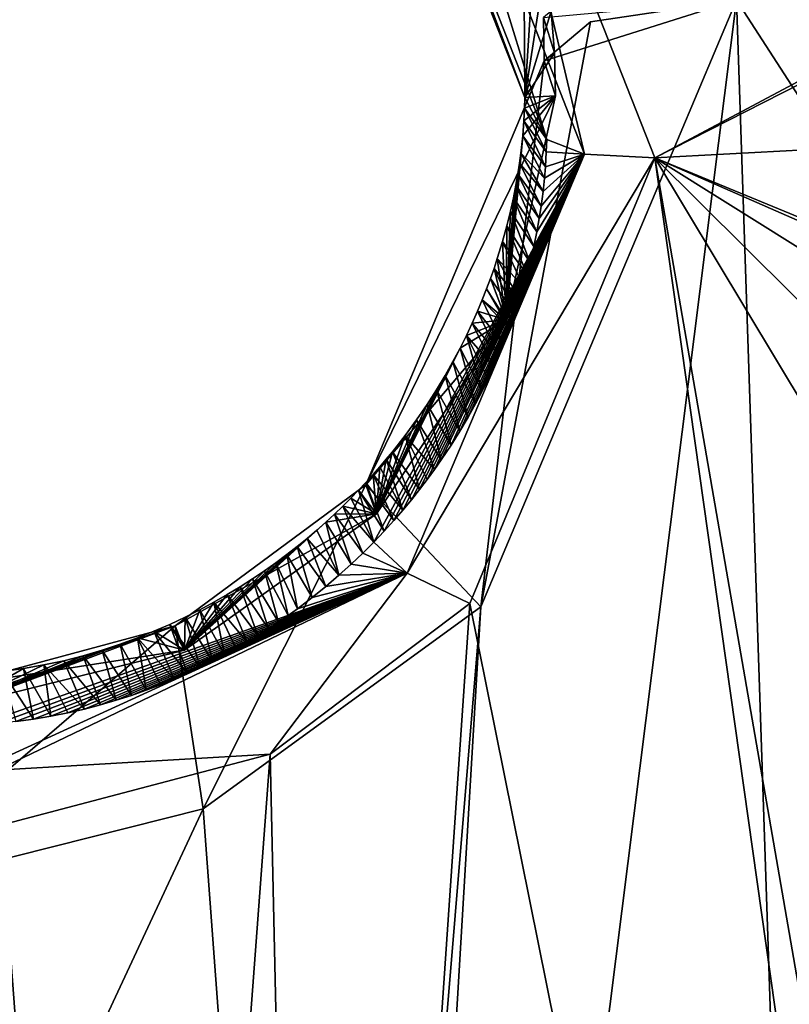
# Model space of a CAD drawing. Header units: millimetres. Extents: x -147 to 294, y -82 to 275.
# Tile 403 of 609: x 275.03 to 277.8, y 208.55 to 212.09. Entities that reach past the tile are written whole.
import ezdxf

# ---------------------------------------------------------------- set-up
doc = ezdxf.new("R2010")
doc.units = ezdxf.units.MM
doc.header["$LTSCALE"] = 67.506716
for name, color, linetype in [('1995', 7, 'CONTINUOUS'), ('2014', 7, 'CONTINUOUS'), ('2172', 7, 'CONTINUOUS'), ('2175', 7, 'CONTINUOUS'), ('2176', 7, 'CONTINUOUS'), ('2180', 7, 'CONTINUOUS'), ('2181', 7, 'CONTINUOUS'), ('2183', 7, 'CONTINUOUS'), ('2184', 7, 'CONTINUOUS'), ('2185', 7, 'CONTINUOUS'), ('2186', 7, 'CONTINUOUS'), ('2191', 7, 'CONTINUOUS'), ('2192', 7, 'CONTINUOUS'), ('755', 7, 'CONTINUOUS'), ('871', 7, 'CONTINUOUS')]:
    doc.layers.add(name, color=color, linetype=linetype)

msp = doc.modelspace()

# ---------------------------------------------------------------- linework, layer by layer
at = {"layer": '1995', "linetype": 'CONTINUOUS'}
for points in [[(284.4106, 211.971, -21.179), (277.3143, 211.5931, -18.8244), (284.3151, 208.7077, -21.9482), (284.4106, 211.971, -21.179)], [(276.6501, 209.9932, -19.0014), (279.6313, 195.2094, -23.9621), (277.3143, 211.5931, -18.8244), (276.6501, 209.9932, -19.0014)], [(279.6313, 195.2094, -23.9621), (279.7405, 197.6106, -23.3075), (277.3143, 211.5931, -18.8244), (279.6313, 195.2094, -23.9621)], [(277.3143, 211.5931, -18.8244), (279.7405, 197.6106, -23.3075), (280.9186, 205.605, -21.5357), (277.3143, 211.5931, -18.8244)], [(284.3151, 208.7077, -21.9482), (277.3143, 211.5931, -18.8244), (283.1639, 209.0329, -21.4513), (284.3151, 208.7077, -21.9482)], [(283.1639, 209.0329, -21.4513), (277.3143, 211.5931, -18.8244), (281.9518, 208.6947, -21.1065), (283.1639, 209.0329, -21.4513)], [(281.9518, 208.6947, -21.1065), (277.3143, 211.5931, -18.8244), (281.0826, 207.8558, -21.0151), (281.9518, 208.6947, -21.1065)], [(281.0826, 207.8558, -21.0151), (277.3143, 211.5931, -18.8244), (280.9186, 205.605, -21.5357), (281.0826, 207.8558, -21.0151)], [(276.6501, 209.9932, -19.0014), (275.9325, 209.4525, -18.9061), (276.0986, 201.9569, -20.9029), (276.6501, 209.9932, -19.0014)], [(279.6313, 195.2094, -23.9621), (276.6501, 209.9932, -19.0014), (276.0986, 201.9569, -20.9029), (279.6313, 195.2094, -23.9621)], [(275.9325, 209.4525, -18.9061), (274.9649, 209.1975, -18.665), (275.4402, 202.8718, -20.4479), (275.9325, 209.4525, -18.9061)], [(276.0986, 201.9569, -20.9029), (275.9325, 209.4525, -18.9061), (275.4402, 202.8718, -20.4479), (276.0986, 201.9569, -20.9029)], [(274.9649, 209.1975, -18.665), (274.3503, 203.3148, -19.9895), (275.4402, 202.8718, -20.4479), (274.9649, 209.1975, -18.665)]]:
    msp.add_3dface(points, dxfattribs=at)
at = {"layer": '2014', "linetype": 'CONTINUOUS'}
for points in [[(277.6074, 212.1589, -21.2669), (282.6257, 212.4236, -22.9322), (279.8609, 208.6799, -22.8868), (277.6074, 212.1589, -21.2669)], [(277.6074, 212.1589, -21.2669), (278.102, 197.3899, -25.3327), (276.1103, 200.2748, -23.8642), (277.6074, 212.1589, -21.2669)], [(276.6895, 209.9816, -21.5003), (277.6074, 212.1589, -21.2669), (276.1103, 200.2748, -23.8642), (276.6895, 209.9816, -21.5003)], [(278.102, 197.3899, -25.3327), (277.6074, 212.1589, -21.2669), (279.8609, 208.6799, -22.8868), (278.102, 197.3899, -25.3327)], [(275.692, 209.256, -21.3595), (276.6895, 209.9816, -21.5003), (276.134, 203.3033, -23.0449), (275.692, 209.256, -21.3595)], [(276.134, 203.3033, -23.0449), (276.6895, 209.9816, -21.5003), (276.1103, 200.2748, -23.8642), (276.134, 203.3033, -23.0449)], [(274.4696, 208.9488, -21.0497), (275.692, 209.256, -21.3595), (273.5472, 204.6619, -21.8673), (274.4696, 208.9488, -21.0497)], [(273.5472, 204.6619, -21.8673), (275.692, 209.256, -21.3595), (276.134, 203.3033, -23.0449), (273.5472, 204.6619, -21.8673)]]:
    msp.add_3dface(points, dxfattribs=at)
at = {"layer": '2172', "linetype": 'CONTINUOUS'}
for points in [[(277.3143, 211.5931, -18.8244), (284.4106, 211.971, -21.179), (284.4467, 215.2226, -20.4241), (277.3143, 211.5931, -18.8244)], [(283.305, 214.7823, -20.1138), (277.3143, 211.5931, -18.8244), (284.4467, 215.2226, -20.4241), (283.305, 214.7823, -20.1138)], [(276.6934, 213.1692, -18.2465), (277.3143, 211.5931, -18.8244), (283.305, 214.7823, -20.1138), (276.6934, 213.1692, -18.2465)]]:
    msp.add_3dface(points, dxfattribs=at)
at = {"layer": '2175', "linetype": 'CONTINUOUS'}
for points in [[(277.0616, 211.6068, -18.8559), (276.6934, 213.1692, -18.2465), (276.4975, 213.0485, -18.3146), (277.0616, 211.6068, -18.8559)], [(277.3143, 211.5931, -18.8244), (276.6934, 213.1692, -18.2465), (277.0616, 211.6068, -18.8559), (277.3143, 211.5931, -18.8244)], [(276.9262, 211.6594, -19.0659), (276.4975, 213.0485, -18.3146), (276.3898, 213.0269, -18.5473), (276.9262, 211.6594, -19.0659)], [(277.0616, 211.6068, -18.8559), (276.4975, 213.0485, -18.3146), (276.9262, 211.6594, -19.0659), (277.0616, 211.6068, -18.8559)]]:
    msp.add_3dface(points, dxfattribs=at)
at = {"layer": '2176', "linetype": 'CONTINUOUS'}
for points in [[(277.0616, 211.6068, -18.8559), (276.9262, 211.6594, -19.0659), (276.9246, 211.6149, -19.0762), (277.0616, 211.6068, -18.8559)], [(276.9213, 211.5613, -19.0881), (277.0616, 211.6068, -18.8559), (276.9246, 211.6149, -19.0762), (276.9213, 211.5613, -19.0881)], [(276.4243, 210.1015, -19.0042), (277.0616, 211.6068, -18.8559), (276.3045, 210.2134, -19.2003), (276.4243, 210.1015, -19.0042)], [(276.3045, 210.2134, -19.2003), (277.0616, 211.6068, -18.8559), (276.3415, 210.2523, -19.2037), (276.3045, 210.2134, -19.2003)], [(276.3415, 210.2523, -19.2037), (277.0616, 211.6068, -18.8559), (276.3764, 210.2907, -19.2065), (276.3415, 210.2523, -19.2037)], [(276.3764, 210.2907, -19.2065), (277.0616, 211.6068, -18.8559), (276.4092, 210.3285, -19.2087), (276.3764, 210.2907, -19.2065)], [(276.4092, 210.3285, -19.2087), (277.0616, 211.6068, -18.8559), (276.4401, 210.3657, -19.2105), (276.4092, 210.3285, -19.2087)], [(277.3143, 211.5931, -18.8244), (277.0616, 211.6068, -18.8559), (276.4243, 210.1015, -19.0042), (277.3143, 211.5931, -18.8244)], [(276.6501, 209.9932, -19.0014), (277.3143, 211.5931, -18.8244), (276.4243, 210.1015, -19.0042), (276.6501, 209.9932, -19.0014)], [(276.4401, 210.3657, -19.2105), (277.0616, 211.6068, -18.8559), (276.4694, 210.4024, -19.2117), (276.4401, 210.3657, -19.2105)], [(276.4694, 210.4024, -19.2117), (277.0616, 211.6068, -18.8559), (276.4968, 210.4385, -19.2125), (276.4694, 210.4024, -19.2117)], [(276.4968, 210.4385, -19.2125), (277.0616, 211.6068, -18.8559), (276.5227, 210.4739, -19.2129), (276.4968, 210.4385, -19.2125)], [(276.5227, 210.4739, -19.2129), (277.0616, 211.6068, -18.8559), (276.5471, 210.5087, -19.213), (276.5227, 210.4739, -19.2129)], [(276.5471, 210.5087, -19.213), (277.0616, 211.6068, -18.8559), (276.5822, 210.5613, -19.2125), (276.5471, 210.5087, -19.213)], [(276.5822, 210.5613, -19.2125), (277.0616, 211.6068, -18.8559), (276.6142, 210.6124, -19.2112), (276.5822, 210.5613, -19.2125)], [(276.6142, 210.6124, -19.2112), (277.0616, 211.6068, -18.8559), (276.6433, 210.6618, -19.2094), (276.6142, 210.6124, -19.2112)], [(276.6433, 210.6618, -19.2094), (277.0616, 211.6068, -18.8559), (276.6699, 210.7095, -19.2071), (276.6433, 210.6618, -19.2094)], [(276.6699, 210.7095, -19.2071), (277.0616, 211.6068, -18.8559), (276.694, 210.7555, -19.2044), (276.6699, 210.7095, -19.2071)], [(276.694, 210.7555, -19.2044), (277.0616, 211.6068, -18.8559), (276.716, 210.7999, -19.2013), (276.694, 210.7555, -19.2044)], [(276.716, 210.7999, -19.2013), (277.0616, 211.6068, -18.8559), (276.736, 210.8425, -19.1979), (276.716, 210.7999, -19.2013)], [(276.736, 210.8425, -19.1979), (277.0616, 211.6068, -18.8559), (276.7542, 210.8837, -19.1943), (276.736, 210.8425, -19.1979)], [(276.7542, 210.8837, -19.1943), (277.0616, 211.6068, -18.8559), (276.7707, 210.9232, -19.1905), (276.7542, 210.8837, -19.1943)], [(276.7707, 210.9232, -19.1905), (277.0616, 211.6068, -18.8559), (276.7928, 210.9797, -19.1845), (276.7707, 210.9232, -19.1905)], [(276.7928, 210.9797, -19.1845), (277.0616, 211.6068, -18.8559), (276.8119, 211.0329, -19.1782), (276.7928, 210.9797, -19.1845)], [(276.8119, 211.0329, -19.1782), (277.0616, 211.6068, -18.8559), (276.8285, 211.0831, -19.1718), (276.8119, 211.0329, -19.1782)], [(276.8285, 211.0831, -19.1718), (277.0616, 211.6068, -18.8559), (276.8429, 211.1303, -19.1654), (276.8285, 211.0831, -19.1718)], [(276.8429, 211.1303, -19.1654), (277.0616, 211.6068, -18.8559), (276.8553, 211.1747, -19.159), (276.8429, 211.1303, -19.1654)], [(276.8553, 211.1747, -19.159), (277.0616, 211.6068, -18.8559), (276.8661, 211.2165, -19.1526), (276.8553, 211.1747, -19.159)], [(276.8661, 211.2165, -19.1526), (277.0616, 211.6068, -18.8559), (276.8796, 211.2746, -19.1432), (276.8661, 211.2165, -19.1526)], [(276.8796, 211.2746, -19.1432), (277.0616, 211.6068, -18.8559), (276.8904, 211.3276, -19.1341), (276.8796, 211.2746, -19.1432)], [(276.8904, 211.3276, -19.1341), (277.0616, 211.6068, -18.8559), (276.899, 211.3759, -19.1254), (276.8904, 211.3276, -19.1341)], [(276.899, 211.3759, -19.1254), (277.0616, 211.6068, -18.8559), (276.9059, 211.42, -19.117), (276.899, 211.3759, -19.1254)], [(276.9059, 211.42, -19.117), (277.0616, 211.6068, -18.8559), (276.9128, 211.4729, -19.1066), (276.9059, 211.42, -19.117)], [(276.9128, 211.4729, -19.1066), (277.0616, 211.6068, -18.8559), (276.9178, 211.5198, -19.097), (276.9128, 211.4729, -19.1066)], [(276.9178, 211.5198, -19.097), (277.0616, 211.6068, -18.8559), (276.9213, 211.5613, -19.0881), (276.9178, 211.5198, -19.097)], [(276.2653, 210.1742, -19.1962), (276.4243, 210.1015, -19.0042), (276.3045, 210.2134, -19.2003), (276.2653, 210.1742, -19.1962)], [(276.2237, 210.1345, -19.1913), (276.4243, 210.1015, -19.0042), (276.2653, 210.1742, -19.1962), (276.2237, 210.1345, -19.1913)], [(276.1796, 210.0947, -19.1857), (276.4243, 210.1015, -19.0042), (276.2237, 210.1345, -19.1913), (276.1796, 210.0947, -19.1857)], [(274.9448, 209.4243, -18.6972), (276.4243, 210.1015, -19.0042), (274.8868, 209.5576, -18.8701), (274.9448, 209.4243, -18.6972)], [(274.8868, 209.5576, -18.8701), (276.4243, 210.1015, -19.0042), (274.9533, 209.5622, -18.8917), (274.8868, 209.5576, -18.8701)], [(274.9507, 209.395, -18.6823), (276.4243, 210.1015, -19.0042), (274.9448, 209.4243, -18.6972), (274.9507, 209.395, -18.6823)], [(274.9507, 209.395, -18.6823), (275.9325, 209.4525, -18.9061), (276.4243, 210.1015, -19.0042), (274.9507, 209.395, -18.6823)], [(274.9533, 209.5622, -18.8917), (276.4243, 210.1015, -19.0042), (275.0185, 209.569, -18.9125), (274.9533, 209.5622, -18.8917)], [(275.0185, 209.569, -18.9125), (276.4243, 210.1015, -19.0042), (275.0823, 209.5777, -18.9323), (275.0185, 209.569, -18.9125)], [(275.0823, 209.5777, -18.9323), (276.4243, 210.1015, -19.0042), (275.1447, 209.5881, -18.9512), (275.0823, 209.5777, -18.9323)], [(275.1447, 209.5881, -18.9512), (276.4243, 210.1015, -19.0042), (275.2057, 209.6003, -18.9692), (275.1447, 209.5881, -18.9512)], [(275.2057, 209.6003, -18.9692), (276.4243, 210.1015, -19.0042), (275.2652, 209.614, -18.9863), (275.2057, 209.6003, -18.9692)], [(275.2652, 209.614, -18.9863), (276.4243, 210.1015, -19.0042), (275.3232, 209.6291, -19.0026), (275.2652, 209.614, -18.9863)], [(275.3232, 209.6291, -19.0026), (276.4243, 210.1015, -19.0042), (275.3797, 209.6456, -19.018), (275.3232, 209.6291, -19.0026)], [(275.3797, 209.6456, -19.018), (276.4243, 210.1015, -19.0042), (275.4344, 209.6632, -19.0326), (275.3797, 209.6456, -19.018)], [(275.4344, 209.6632, -19.0326), (276.4243, 210.1015, -19.0042), (275.4873, 209.6818, -19.0463), (275.4344, 209.6632, -19.0326)], [(275.4873, 209.6818, -19.0463), (276.4243, 210.1015, -19.0042), (275.5384, 209.7012, -19.0592), (275.4873, 209.6818, -19.0463)], [(275.5384, 209.7012, -19.0592), (276.4243, 210.1015, -19.0042), (275.5876, 209.7214, -19.0713), (275.5384, 209.7012, -19.0592)], [(275.5876, 209.7214, -19.0713), (276.4243, 210.1015, -19.0042), (275.6351, 209.7422, -19.0826), (275.5876, 209.7214, -19.0713)], [(275.6351, 209.7422, -19.0826), (276.4243, 210.1015, -19.0042), (275.681, 209.7637, -19.0933), (275.6351, 209.7422, -19.0826)], [(275.681, 209.7637, -19.0933), (276.4243, 210.1015, -19.0042), (275.7255, 209.7857, -19.1033), (275.681, 209.7637, -19.0933)], [(275.7255, 209.7857, -19.1033), (276.4243, 210.1015, -19.0042), (275.7685, 209.8083, -19.1127), (275.7255, 209.7857, -19.1033)], [(275.7685, 209.8083, -19.1127), (276.4243, 210.1015, -19.0042), (275.8099, 209.8312, -19.1215), (275.7685, 209.8083, -19.1127)], [(275.8099, 209.8312, -19.1215), (276.4243, 210.1015, -19.0042), (275.85, 209.8545, -19.1297), (275.8099, 209.8312, -19.1215)], [(275.85, 209.8545, -19.1297), (276.4243, 210.1015, -19.0042), (275.8886, 209.878, -19.1374), (275.85, 209.8545, -19.1297)], [(275.8886, 209.878, -19.1374), (276.4243, 210.1015, -19.0042), (275.926, 209.9019, -19.1445), (275.8886, 209.878, -19.1374)], [(275.926, 209.9019, -19.1445), (276.4243, 210.1015, -19.0042), (275.9621, 209.9259, -19.1512), (275.926, 209.9019, -19.1445)], [(275.9325, 209.4525, -18.9061), (276.6501, 209.9932, -19.0014), (276.4243, 210.1015, -19.0042), (275.9325, 209.4525, -18.9061)], [(275.9621, 209.9259, -19.1512), (276.4243, 210.1015, -19.0042), (275.9969, 209.9501, -19.1574), (275.9621, 209.9259, -19.1512)], [(275.9969, 209.9501, -19.1574), (276.4243, 210.1015, -19.0042), (276.0305, 209.9744, -19.1632), (275.9969, 209.9501, -19.1574)], [(276.0305, 209.9744, -19.1632), (276.4243, 210.1015, -19.0042), (276.0831, 210.0144, -19.1717), (276.0305, 209.9744, -19.1632)], [(276.0831, 210.0144, -19.1717), (276.4243, 210.1015, -19.0042), (276.1328, 210.0546, -19.1792), (276.0831, 210.0144, -19.1717)], [(276.1328, 210.0546, -19.1792), (276.4243, 210.1015, -19.0042), (276.1796, 210.0947, -19.1857), (276.1328, 210.0546, -19.1792)], [(274.9649, 209.1975, -18.665), (275.9325, 209.4525, -18.9061), (274.9507, 209.395, -18.6823), (274.9649, 209.1975, -18.665)]]:
    msp.add_3dface(points, dxfattribs=at)
at = {"layer": '2180', "linetype": 'CONTINUOUS'}
for points in [[(276.8479, 211.8102, -19.6994), (276.3898, 213.0269, -18.5473), (276.3086, 213.1778, -19.1976), (276.8479, 211.8102, -19.6994)], [(276.9262, 211.6594, -19.0659), (276.3898, 213.0269, -18.5473), (276.8479, 211.8102, -19.6994), (276.9262, 211.6594, -19.0659)]]:
    msp.add_3dface(points, dxfattribs=at)
at = {"layer": '2181', "linetype": 'CONTINUOUS'}
for points in [[(276.9262, 211.6594, -19.0659), (276.8479, 211.8102, -19.6994), (276.8466, 211.7721, -19.7081), (276.9262, 211.6594, -19.0659)], [(276.8441, 211.7262, -19.7184), (276.9246, 211.6149, -19.0762), (276.8466, 211.7721, -19.7081), (276.8441, 211.7262, -19.7184)], [(276.9246, 211.6149, -19.0762), (276.9262, 211.6594, -19.0659), (276.8466, 211.7721, -19.7081), (276.9246, 211.6149, -19.0762)], [(276.8397, 211.6726, -19.7301), (276.9213, 211.5613, -19.0881), (276.8441, 211.7262, -19.7184), (276.8397, 211.6726, -19.7301)], [(276.9213, 211.5613, -19.0881), (276.9246, 211.6149, -19.0762), (276.8441, 211.7262, -19.7184), (276.9213, 211.5613, -19.0881)], [(276.8328, 211.6098, -19.7431), (276.9178, 211.5198, -19.097), (276.8397, 211.6726, -19.7301), (276.8328, 211.6098, -19.7431)], [(276.9178, 211.5198, -19.097), (276.9213, 211.5613, -19.0881), (276.8397, 211.6726, -19.7301), (276.9178, 211.5198, -19.097)], [(276.8281, 211.5745, -19.7501), (276.9128, 211.4729, -19.1066), (276.8328, 211.6098, -19.7431), (276.8281, 211.5745, -19.7501)], [(276.9128, 211.4729, -19.1066), (276.9178, 211.5198, -19.097), (276.8328, 211.6098, -19.7431), (276.9128, 211.4729, -19.1066)], [(276.8222, 211.5363, -19.7575), (276.9059, 211.42, -19.117), (276.8281, 211.5745, -19.7501), (276.8222, 211.5363, -19.7575)], [(276.9059, 211.42, -19.117), (276.9128, 211.4729, -19.1066), (276.8281, 211.5745, -19.7501), (276.9059, 211.42, -19.117)], [(276.815, 211.495, -19.7653), (276.899, 211.3759, -19.1254), (276.8222, 211.5363, -19.7575), (276.815, 211.495, -19.7653)], [(276.899, 211.3759, -19.1254), (276.9059, 211.42, -19.117), (276.8222, 211.5363, -19.7575), (276.899, 211.3759, -19.1254)], [(276.8063, 211.4502, -19.7733), (276.8904, 211.3276, -19.1341), (276.815, 211.495, -19.7653), (276.8063, 211.4502, -19.7733)], [(276.8904, 211.3276, -19.1341), (276.899, 211.3759, -19.1254), (276.815, 211.495, -19.7653), (276.8904, 211.3276, -19.1341)], [(276.7957, 211.4018, -19.7817), (276.8796, 211.2746, -19.1432), (276.8063, 211.4502, -19.7733), (276.7957, 211.4018, -19.7817)], [(276.8796, 211.2746, -19.1432), (276.8904, 211.3276, -19.1341), (276.8063, 211.4502, -19.7733), (276.8796, 211.2746, -19.1432)], [(276.7828, 211.3494, -19.7903), (276.8661, 211.2165, -19.1526), (276.7957, 211.4018, -19.7817), (276.7828, 211.3494, -19.7903)], [(276.8661, 211.2165, -19.1526), (276.8796, 211.2746, -19.1432), (276.7957, 211.4018, -19.7817), (276.8661, 211.2165, -19.1526)], [(276.7672, 211.2926, -19.7991), (276.8553, 211.1747, -19.159), (276.7828, 211.3494, -19.7903), (276.7672, 211.2926, -19.7991)], [(276.8553, 211.1747, -19.159), (276.8661, 211.2165, -19.1526), (276.7828, 211.3494, -19.7903), (276.8553, 211.1747, -19.159)], [(276.7485, 211.2313, -19.808), (276.8429, 211.1303, -19.1654), (276.7672, 211.2926, -19.7991), (276.7485, 211.2313, -19.808)], [(276.8429, 211.1303, -19.1654), (276.8553, 211.1747, -19.159), (276.7672, 211.2926, -19.7991), (276.8429, 211.1303, -19.1654)], [(276.7369, 211.1965, -19.8128), (276.8285, 211.0831, -19.1718), (276.7485, 211.2313, -19.808), (276.7369, 211.1965, -19.8128)], [(276.8285, 211.0831, -19.1718), (276.8429, 211.1303, -19.1654), (276.7485, 211.2313, -19.808), (276.8285, 211.0831, -19.1718)], [(276.7242, 211.1603, -19.8175), (276.8119, 211.0329, -19.1782), (276.7369, 211.1965, -19.8128), (276.7242, 211.1603, -19.8175)], [(276.8119, 211.0329, -19.1782), (276.8285, 211.0831, -19.1718), (276.7369, 211.1965, -19.8128), (276.8119, 211.0329, -19.1782)], [(276.7101, 211.1226, -19.8222), (276.7928, 210.9797, -19.1845), (276.7242, 211.1603, -19.8175), (276.7101, 211.1226, -19.8222)], [(276.7928, 210.9797, -19.1845), (276.8119, 211.0329, -19.1782), (276.7242, 211.1603, -19.8175), (276.7928, 210.9797, -19.1845)], [(276.6946, 211.0833, -19.8267), (276.7928, 210.9797, -19.1845), (276.7101, 211.1226, -19.8222), (276.6946, 211.0833, -19.8267)], [(276.6774, 211.0424, -19.8312), (276.7707, 210.9232, -19.1905), (276.6946, 211.0833, -19.8267), (276.6774, 211.0424, -19.8312)], [(276.7707, 210.9232, -19.1905), (276.7928, 210.9797, -19.1845), (276.6946, 211.0833, -19.8267), (276.7707, 210.9232, -19.1905)], [(276.6585, 210.9998, -19.8355), (276.7542, 210.8837, -19.1943), (276.6774, 211.0424, -19.8312), (276.6585, 210.9998, -19.8355)], [(276.7542, 210.8837, -19.1943), (276.7707, 210.9232, -19.1905), (276.6774, 211.0424, -19.8312), (276.7542, 210.8837, -19.1943)], [(276.6376, 210.9555, -19.8396), (276.736, 210.8425, -19.1979), (276.6585, 210.9998, -19.8355), (276.6376, 210.9555, -19.8396)], [(276.736, 210.8425, -19.1979), (276.7542, 210.8837, -19.1943), (276.6585, 210.9998, -19.8355), (276.736, 210.8425, -19.1979)], [(276.6146, 210.9095, -19.8435), (276.694, 210.7555, -19.2044), (276.6376, 210.9555, -19.8396), (276.6146, 210.9095, -19.8435)], [(276.694, 210.7555, -19.2044), (276.716, 210.7999, -19.2013), (276.6376, 210.9555, -19.8396), (276.694, 210.7555, -19.2044)], [(276.716, 210.7999, -19.2013), (276.736, 210.8425, -19.1979), (276.6376, 210.9555, -19.8396), (276.716, 210.7999, -19.2013)], [(276.5892, 210.8617, -19.847), (276.6699, 210.7095, -19.2071), (276.6146, 210.9095, -19.8435), (276.5892, 210.8617, -19.847)], [(276.6699, 210.7095, -19.2071), (276.694, 210.7555, -19.2044), (276.6146, 210.9095, -19.8435), (276.6699, 210.7095, -19.2071)], [(276.5612, 210.8122, -19.8501), (276.6433, 210.6618, -19.2094), (276.5892, 210.8617, -19.847), (276.5612, 210.8122, -19.8501)], [(276.6433, 210.6618, -19.2094), (276.6699, 210.7095, -19.2071), (276.5892, 210.8617, -19.847), (276.6433, 210.6618, -19.2094)], [(276.5303, 210.7608, -19.8527), (276.6142, 210.6124, -19.2112), (276.5612, 210.8122, -19.8501), (276.5303, 210.7608, -19.8527)], [(276.6142, 210.6124, -19.2112), (276.6433, 210.6618, -19.2094), (276.5612, 210.8122, -19.8501), (276.6142, 210.6124, -19.2112)], [(276.4963, 210.7076, -19.8548), (276.5822, 210.5613, -19.2125), (276.5303, 210.7608, -19.8527), (276.4963, 210.7076, -19.8548)], [(276.5822, 210.5613, -19.2125), (276.6142, 210.6124, -19.2112), (276.5303, 210.7608, -19.8527), (276.5822, 210.5613, -19.2125)], [(276.4587, 210.6527, -19.8562), (276.5471, 210.5087, -19.213), (276.4963, 210.7076, -19.8548), (276.4587, 210.6527, -19.8562)], [(276.5471, 210.5087, -19.213), (276.5822, 210.5613, -19.2125), (276.4963, 210.7076, -19.8548), (276.5471, 210.5087, -19.213)], [(276.4174, 210.5961, -19.8568), (276.5227, 210.4739, -19.2129), (276.4587, 210.6527, -19.8562), (276.4174, 210.5961, -19.8568)], [(276.5227, 210.4739, -19.2129), (276.5471, 210.5087, -19.213), (276.4587, 210.6527, -19.8562), (276.5227, 210.4739, -19.2129)], [(276.3718, 210.5378, -19.8565), (276.4694, 210.4024, -19.2117), (276.4174, 210.5961, -19.8568), (276.3718, 210.5378, -19.8565)], [(276.4694, 210.4024, -19.2117), (276.4968, 210.4385, -19.2125), (276.4174, 210.5961, -19.8568), (276.4694, 210.4024, -19.2117)], [(276.4968, 210.4385, -19.2125), (276.5227, 210.4739, -19.2129), (276.4174, 210.5961, -19.8568), (276.4968, 210.4385, -19.2125)], [(276.3496, 210.5108, -19.856), (276.4401, 210.3657, -19.2105), (276.3718, 210.5378, -19.8565), (276.3496, 210.5108, -19.856)], [(276.4401, 210.3657, -19.2105), (276.4694, 210.4024, -19.2117), (276.3718, 210.5378, -19.8565), (276.4401, 210.3657, -19.2105)], [(276.3021, 210.4559, -19.8543), (276.4092, 210.3285, -19.2087), (276.3264, 210.4835, -19.8553), (276.3021, 210.4559, -19.8543)], [(276.3264, 210.4835, -19.8553), (276.4092, 210.3285, -19.2087), (276.3496, 210.5108, -19.856), (276.3264, 210.4835, -19.8553)], [(276.4092, 210.3285, -19.2087), (276.4401, 210.3657, -19.2105), (276.3496, 210.5108, -19.856), (276.4092, 210.3285, -19.2087)], [(276.2767, 210.4281, -19.853), (276.3764, 210.2907, -19.2065), (276.3021, 210.4559, -19.8543), (276.2767, 210.4281, -19.853)], [(276.3764, 210.2907, -19.2065), (276.4092, 210.3285, -19.2087), (276.3021, 210.4559, -19.8543), (276.3764, 210.2907, -19.2065)], [(276.2503, 210.3999, -19.8515), (276.3415, 210.2523, -19.2037), (276.2767, 210.4281, -19.853), (276.2503, 210.3999, -19.8515)], [(276.3415, 210.2523, -19.2037), (276.3764, 210.2907, -19.2065), (276.2767, 210.4281, -19.853), (276.3415, 210.2523, -19.2037)], [(276.1939, 210.3429, -19.8474), (276.3045, 210.2134, -19.2003), (276.2228, 210.3715, -19.8496), (276.1939, 210.3429, -19.8474)], [(276.2228, 210.3715, -19.8496), (276.3045, 210.2134, -19.2003), (276.2503, 210.3999, -19.8515), (276.2228, 210.3715, -19.8496)], [(276.3045, 210.2134, -19.2003), (276.3415, 210.2523, -19.2037), (276.2503, 210.3999, -19.8515), (276.3045, 210.2134, -19.2003)], [(276.1637, 210.3142, -19.8448), (276.2653, 210.1742, -19.1962), (276.1939, 210.3429, -19.8474), (276.1637, 210.3142, -19.8448)], [(276.2653, 210.1742, -19.1962), (276.3045, 210.2134, -19.2003), (276.1939, 210.3429, -19.8474), (276.2653, 210.1742, -19.1962)], [(276.1322, 210.2852, -19.8419), (276.2237, 210.1345, -19.1913), (276.1637, 210.3142, -19.8448), (276.1322, 210.2852, -19.8419)], [(276.2237, 210.1345, -19.1913), (276.2653, 210.1742, -19.1962), (276.1637, 210.3142, -19.8448), (276.2237, 210.1345, -19.1913)], [(276.0995, 210.2561, -19.8386), (276.1796, 210.0947, -19.1857), (276.1322, 210.2852, -19.8419), (276.0995, 210.2561, -19.8386)], [(276.1796, 210.0947, -19.1857), (276.2237, 210.1345, -19.1913), (276.1322, 210.2852, -19.8419), (276.1796, 210.0947, -19.1857)], [(276.0652, 210.227, -19.8348), (276.1796, 210.0947, -19.1857), (276.0995, 210.2561, -19.8386), (276.0652, 210.227, -19.8348)], [(275.9917, 210.1688, -19.8257), (276.0831, 210.0144, -19.1717), (276.0292, 210.1979, -19.8305), (275.9917, 210.1688, -19.8257)], [(276.0292, 210.1979, -19.8305), (276.1328, 210.0546, -19.1792), (276.0652, 210.227, -19.8348), (276.0292, 210.1979, -19.8305)], [(276.0831, 210.0144, -19.1717), (276.1328, 210.0546, -19.1792), (276.0292, 210.1979, -19.8305), (276.0831, 210.0144, -19.1717)], [(276.1328, 210.0546, -19.1792), (276.1796, 210.0947, -19.1857), (276.0652, 210.227, -19.8348), (276.1328, 210.0546, -19.1792)], [(275.9527, 210.1396, -19.8205), (276.0305, 209.9744, -19.1632), (275.9917, 210.1688, -19.8257), (275.9527, 210.1396, -19.8205)], [(276.0305, 209.9744, -19.1632), (276.0831, 210.0144, -19.1717), (275.9917, 210.1688, -19.8257), (276.0305, 209.9744, -19.1632)], [(275.912, 210.1106, -19.8147), (275.9969, 209.9501, -19.1574), (275.9527, 210.1396, -19.8205), (275.912, 210.1106, -19.8147)], [(275.9969, 209.9501, -19.1574), (276.0305, 209.9744, -19.1632), (275.9527, 210.1396, -19.8205), (275.9969, 209.9501, -19.1574)], [(275.8693, 210.082, -19.8081), (275.9621, 209.9259, -19.1512), (275.912, 210.1106, -19.8147), (275.8693, 210.082, -19.8081)], [(275.9621, 209.9259, -19.1512), (275.9969, 209.9501, -19.1574), (275.912, 210.1106, -19.8147), (275.9621, 209.9259, -19.1512)], [(275.7784, 210.0253, -19.7932), (275.8886, 209.878, -19.1374), (275.8248, 210.0536, -19.801), (275.7784, 210.0253, -19.7932)], [(275.8248, 210.0536, -19.801), (275.926, 209.9019, -19.1445), (275.8693, 210.082, -19.8081), (275.8248, 210.0536, -19.801)], [(275.8886, 209.878, -19.1374), (275.926, 209.9019, -19.1445), (275.8248, 210.0536, -19.801), (275.8886, 209.878, -19.1374)], [(275.926, 209.9019, -19.1445), (275.9621, 209.9259, -19.1512), (275.8693, 210.082, -19.8081), (275.926, 209.9019, -19.1445)], [(275.7301, 209.9975, -19.7847), (275.85, 209.8545, -19.1297), (275.7784, 210.0253, -19.7932), (275.7301, 209.9975, -19.7847)], [(275.85, 209.8545, -19.1297), (275.8886, 209.878, -19.1374), (275.7784, 210.0253, -19.7932), (275.85, 209.8545, -19.1297)], [(275.6796, 209.9705, -19.7754), (275.7685, 209.8083, -19.1127), (275.7301, 209.9975, -19.7847), (275.6796, 209.9705, -19.7754)], [(275.7685, 209.8083, -19.1127), (275.8099, 209.8312, -19.1215), (275.7301, 209.9975, -19.7847), (275.7685, 209.8083, -19.1127)], [(275.8099, 209.8312, -19.1215), (275.85, 209.8545, -19.1297), (275.7301, 209.9975, -19.7847), (275.8099, 209.8312, -19.1215)], [(275.6269, 209.9442, -19.7651), (275.7255, 209.7857, -19.1033), (275.6796, 209.9705, -19.7754), (275.6269, 209.9442, -19.7651)], [(275.7255, 209.7857, -19.1033), (275.7685, 209.8083, -19.1127), (275.6796, 209.9705, -19.7754), (275.7255, 209.7857, -19.1033)], [(275.515, 209.8933, -19.7423), (275.6351, 209.7422, -19.0826), (275.5721, 209.9183, -19.7542), (275.515, 209.8933, -19.7423)], [(275.5721, 209.9183, -19.7542), (275.681, 209.7637, -19.0933), (275.6269, 209.9442, -19.7651), (275.5721, 209.9183, -19.7542)], [(275.6351, 209.7422, -19.0826), (275.681, 209.7637, -19.0933), (275.5721, 209.9183, -19.7542), (275.6351, 209.7422, -19.0826)], [(275.681, 209.7637, -19.0933), (275.7255, 209.7857, -19.1033), (275.6269, 209.9442, -19.7651), (275.681, 209.7637, -19.0933)], [(275.4555, 209.8695, -19.7294), (275.5876, 209.7214, -19.0713), (275.515, 209.8933, -19.7423), (275.4555, 209.8695, -19.7294)], [(275.5876, 209.7214, -19.0713), (275.6351, 209.7422, -19.0826), (275.515, 209.8933, -19.7423), (275.5876, 209.7214, -19.0713)], [(275.3283, 209.8258, -19.7), (275.4344, 209.6632, -19.0326), (275.3933, 209.8472, -19.7152), (275.3283, 209.8258, -19.7)], [(275.3933, 209.8472, -19.7152), (275.4873, 209.6818, -19.0463), (275.4555, 209.8695, -19.7294), (275.3933, 209.8472, -19.7152)], [(275.4344, 209.6632, -19.0326), (275.4873, 209.6818, -19.0463), (275.3933, 209.8472, -19.7152), (275.4344, 209.6632, -19.0326)], [(275.4873, 209.6818, -19.0463), (275.5384, 209.7012, -19.0592), (275.4555, 209.8695, -19.7294), (275.4873, 209.6818, -19.0463)], [(275.5384, 209.7012, -19.0592), (275.5876, 209.7214, -19.0713), (275.4555, 209.8695, -19.7294), (275.5384, 209.7012, -19.0592)], [(275.1913, 209.7878, -19.6662), (275.3232, 209.6291, -19.0026), (275.2609, 209.8058, -19.6837), (275.1913, 209.7878, -19.6662)], [(275.2609, 209.8058, -19.6837), (275.3797, 209.6456, -19.018), (275.3283, 209.8258, -19.7), (275.2609, 209.8058, -19.6837)], [(275.3232, 209.6291, -19.0026), (275.3797, 209.6456, -19.018), (275.2609, 209.8058, -19.6837), (275.3232, 209.6291, -19.0026)], [(275.3797, 209.6456, -19.018), (275.4344, 209.6632, -19.0326), (275.3283, 209.8258, -19.7), (275.3797, 209.6456, -19.018)], [(275.0464, 209.7597, -19.6276), (275.1447, 209.5881, -18.9512), (275.1198, 209.7725, -19.6475), (275.0464, 209.7597, -19.6276)], [(275.1198, 209.7725, -19.6475), (275.2652, 209.614, -18.9863), (275.1913, 209.7878, -19.6662), (275.1198, 209.7725, -19.6475)], [(275.1447, 209.5881, -18.9512), (275.2057, 209.6003, -18.9692), (275.1198, 209.7725, -19.6475), (275.1447, 209.5881, -18.9512)], [(275.2057, 209.6003, -18.9692), (275.2652, 209.614, -18.9863), (275.1198, 209.7725, -19.6475), (275.2057, 209.6003, -18.9692)], [(275.2652, 209.614, -18.9863), (275.3232, 209.6291, -19.0026), (275.1913, 209.7878, -19.6662), (275.2652, 209.614, -18.9863)], [(274.971, 209.7491, -19.6066), (275.0823, 209.5777, -18.9323), (275.0464, 209.7597, -19.6276), (274.971, 209.7491, -19.6066)], [(275.0185, 209.569, -18.9125), (275.0823, 209.5777, -18.9323), (274.971, 209.7491, -19.6066), (275.0185, 209.569, -18.9125)], [(275.0823, 209.5777, -18.9323), (275.1447, 209.5881, -18.9512), (275.0464, 209.7597, -19.6276), (275.0823, 209.5777, -18.9323)]]:
    msp.add_3dface(points, dxfattribs=at)
at = {"layer": '2183', "linetype": 'CONTINUOUS'}
for points in [[(276.7804, 211.0113, -19.8721), (276.8397, 211.6726, -19.7301), (276.9577, 211.8155, -19.7336), (276.7804, 211.0113, -19.8721)], [(276.8397, 211.6726, -19.7301), (276.8441, 211.7262, -19.7184), (276.9577, 211.8155, -19.7336), (276.8397, 211.6726, -19.7301)], [(276.8441, 211.7262, -19.7184), (276.8466, 211.7721, -19.7081), (276.9577, 211.8155, -19.7336), (276.8441, 211.7262, -19.7184)], [(276.8466, 211.7721, -19.7081), (276.8479, 211.8102, -19.6994), (276.9577, 211.8155, -19.7336), (276.8466, 211.7721, -19.7081)], [(276.8328, 211.6098, -19.7431), (276.8397, 211.6726, -19.7301), (276.7804, 211.0113, -19.8721), (276.8328, 211.6098, -19.7431)], [(276.8281, 211.5745, -19.7501), (276.8328, 211.6098, -19.7431), (276.7804, 211.0113, -19.8721), (276.8281, 211.5745, -19.7501)], [(276.8222, 211.5363, -19.7575), (276.8281, 211.5745, -19.7501), (276.7804, 211.0113, -19.8721), (276.8222, 211.5363, -19.7575)], [(276.815, 211.495, -19.7653), (276.8222, 211.5363, -19.7575), (276.7804, 211.0113, -19.8721), (276.815, 211.495, -19.7653)], [(276.8063, 211.4502, -19.7733), (276.815, 211.495, -19.7653), (276.7804, 211.0113, -19.8721), (276.8063, 211.4502, -19.7733)], [(276.7957, 211.4018, -19.7817), (276.8063, 211.4502, -19.7733), (276.7804, 211.0113, -19.8721), (276.7957, 211.4018, -19.7817)], [(276.7828, 211.3494, -19.7903), (276.7957, 211.4018, -19.7817), (276.7804, 211.0113, -19.8721), (276.7828, 211.3494, -19.7903)], [(276.7672, 211.2926, -19.7991), (276.7828, 211.3494, -19.7903), (276.7804, 211.0113, -19.8721), (276.7672, 211.2926, -19.7991)], [(276.7485, 211.2313, -19.808), (276.7672, 211.2926, -19.7991), (276.7804, 211.0113, -19.8721), (276.7485, 211.2313, -19.808)], [(276.7369, 211.1965, -19.8128), (276.7485, 211.2313, -19.808), (276.7804, 211.0113, -19.8721), (276.7369, 211.1965, -19.8128)], [(276.7242, 211.1603, -19.8175), (276.7369, 211.1965, -19.8128), (276.7804, 211.0113, -19.8721), (276.7242, 211.1603, -19.8175)], [(276.7101, 211.1226, -19.8222), (276.7242, 211.1603, -19.8175), (276.7804, 211.0113, -19.8721), (276.7101, 211.1226, -19.8222)], [(276.6946, 211.0833, -19.8267), (276.7101, 211.1226, -19.8222), (276.7804, 211.0113, -19.8721), (276.6946, 211.0833, -19.8267)], [(276.6774, 211.0424, -19.8312), (276.6946, 211.0833, -19.8267), (276.7804, 211.0113, -19.8721), (276.6774, 211.0424, -19.8312)], [(276.6585, 210.9998, -19.8355), (276.6774, 211.0424, -19.8312), (276.7804, 211.0113, -19.8721), (276.6585, 210.9998, -19.8355)], [(276.315, 210.3154, -19.8931), (276.6146, 210.9095, -19.8435), (276.7804, 211.0113, -19.8721), (276.315, 210.3154, -19.8931)], [(276.6146, 210.9095, -19.8435), (276.6376, 210.9555, -19.8396), (276.7804, 211.0113, -19.8721), (276.6146, 210.9095, -19.8435)], [(276.6376, 210.9555, -19.8396), (276.6585, 210.9998, -19.8355), (276.7804, 211.0113, -19.8721), (276.6376, 210.9555, -19.8396)], [(276.5892, 210.8617, -19.847), (276.6146, 210.9095, -19.8435), (276.315, 210.3154, -19.8931), (276.5892, 210.8617, -19.847)], [(276.5612, 210.8122, -19.8501), (276.5892, 210.8617, -19.847), (276.315, 210.3154, -19.8931), (276.5612, 210.8122, -19.8501)], [(276.5303, 210.7608, -19.8527), (276.5612, 210.8122, -19.8501), (276.315, 210.3154, -19.8931), (276.5303, 210.7608, -19.8527)], [(276.4963, 210.7076, -19.8548), (276.5303, 210.7608, -19.8527), (276.315, 210.3154, -19.8931), (276.4963, 210.7076, -19.8548)], [(276.4587, 210.6527, -19.8562), (276.4963, 210.7076, -19.8548), (276.315, 210.3154, -19.8931), (276.4587, 210.6527, -19.8562)], [(276.4174, 210.5961, -19.8568), (276.4587, 210.6527, -19.8562), (276.315, 210.3154, -19.8931), (276.4174, 210.5961, -19.8568)], [(276.3718, 210.5378, -19.8565), (276.4174, 210.5961, -19.8568), (276.315, 210.3154, -19.8931), (276.3718, 210.5378, -19.8565)], [(276.3496, 210.5108, -19.856), (276.3718, 210.5378, -19.8565), (276.315, 210.3154, -19.8931), (276.3496, 210.5108, -19.856)], [(276.3021, 210.4559, -19.8543), (276.3264, 210.4835, -19.8553), (276.315, 210.3154, -19.8931), (276.3021, 210.4559, -19.8543)], [(276.3264, 210.4835, -19.8553), (276.3496, 210.5108, -19.856), (276.315, 210.3154, -19.8931), (276.3264, 210.4835, -19.8553)], [(276.2767, 210.4281, -19.853), (276.3021, 210.4559, -19.8543), (276.315, 210.3154, -19.8931), (276.2767, 210.4281, -19.853)], [(276.2503, 210.3999, -19.8515), (276.2767, 210.4281, -19.853), (276.315, 210.3154, -19.8931), (276.2503, 210.3999, -19.8515)], [(276.1939, 210.3429, -19.8474), (276.2228, 210.3715, -19.8496), (276.315, 210.3154, -19.8931), (276.1939, 210.3429, -19.8474)], [(276.2228, 210.3715, -19.8496), (276.2503, 210.3999, -19.8515), (276.315, 210.3154, -19.8931), (276.2228, 210.3715, -19.8496)], [(276.1637, 210.3142, -19.8448), (276.1939, 210.3429, -19.8474), (276.315, 210.3154, -19.8931), (276.1637, 210.3142, -19.8448)], [(275.6251, 209.8252, -19.7941), (276.1322, 210.2852, -19.8419), (276.315, 210.3154, -19.8931), (275.6251, 209.8252, -19.7941)], [(276.1322, 210.2852, -19.8419), (276.1637, 210.3142, -19.8448), (276.315, 210.3154, -19.8931), (276.1322, 210.2852, -19.8419)], [(276.0995, 210.2561, -19.8386), (276.1322, 210.2852, -19.8419), (275.6251, 209.8252, -19.7941), (276.0995, 210.2561, -19.8386)], [(276.0652, 210.227, -19.8348), (276.0995, 210.2561, -19.8386), (275.6251, 209.8252, -19.7941), (276.0652, 210.227, -19.8348)], [(276.0292, 210.1979, -19.8305), (276.0652, 210.227, -19.8348), (275.6251, 209.8252, -19.7941), (276.0292, 210.1979, -19.8305)], [(275.9917, 210.1688, -19.8257), (276.0292, 210.1979, -19.8305), (275.6251, 209.8252, -19.7941), (275.9917, 210.1688, -19.8257)], [(275.9527, 210.1396, -19.8205), (275.9917, 210.1688, -19.8257), (275.6251, 209.8252, -19.7941), (275.9527, 210.1396, -19.8205)], [(275.912, 210.1106, -19.8147), (275.9527, 210.1396, -19.8205), (275.6251, 209.8252, -19.7941), (275.912, 210.1106, -19.8147)], [(275.8693, 210.082, -19.8081), (275.912, 210.1106, -19.8147), (275.6251, 209.8252, -19.7941), (275.8693, 210.082, -19.8081)], [(275.8248, 210.0536, -19.801), (275.8693, 210.082, -19.8081), (275.6251, 209.8252, -19.7941), (275.8248, 210.0536, -19.801)], [(275.7784, 210.0253, -19.7932), (275.8248, 210.0536, -19.801), (275.6251, 209.8252, -19.7941), (275.7784, 210.0253, -19.7932)], [(275.7301, 209.9975, -19.7847), (275.7784, 210.0253, -19.7932), (275.6251, 209.8252, -19.7941), (275.7301, 209.9975, -19.7847)], [(275.6796, 209.9705, -19.7754), (275.7301, 209.9975, -19.7847), (275.6251, 209.8252, -19.7941), (275.6796, 209.9705, -19.7754)], [(275.6269, 209.9442, -19.7651), (275.6796, 209.9705, -19.7754), (275.6251, 209.8252, -19.7941), (275.6269, 209.9442, -19.7651)], [(275.515, 209.8933, -19.7423), (275.5721, 209.9183, -19.7542), (275.6251, 209.8252, -19.7941), (275.515, 209.8933, -19.7423)], [(275.5721, 209.9183, -19.7542), (275.6269, 209.9442, -19.7651), (275.6251, 209.8252, -19.7941), (275.5721, 209.9183, -19.7542)], [(275.4555, 209.8695, -19.7294), (275.515, 209.8933, -19.7423), (275.6251, 209.8252, -19.7941), (275.4555, 209.8695, -19.7294)], [(275.3933, 209.8472, -19.7152), (275.4555, 209.8695, -19.7294), (274.8112, 209.625, -19.5873), (275.3933, 209.8472, -19.7152)], [(274.8112, 209.625, -19.5873), (275.4555, 209.8695, -19.7294), (275.6251, 209.8252, -19.7941), (274.8112, 209.625, -19.5873)], [(275.3283, 209.8258, -19.7), (275.3933, 209.8472, -19.7152), (274.8112, 209.625, -19.5873), (275.3283, 209.8258, -19.7)], [(275.2609, 209.8058, -19.6837), (275.3283, 209.8258, -19.7), (274.8112, 209.625, -19.5873), (275.2609, 209.8058, -19.6837)], [(275.1913, 209.7878, -19.6662), (275.2609, 209.8058, -19.6837), (274.8112, 209.625, -19.5873), (275.1913, 209.7878, -19.6662)], [(275.1198, 209.7725, -19.6475), (275.1913, 209.7878, -19.6662), (274.8112, 209.625, -19.5873), (275.1198, 209.7725, -19.6475)], [(275.0464, 209.7597, -19.6276), (275.1198, 209.7725, -19.6475), (274.8112, 209.625, -19.5873), (275.0464, 209.7597, -19.6276)], [(274.971, 209.7491, -19.6066), (275.0464, 209.7597, -19.6276), (274.8112, 209.625, -19.5873), (274.971, 209.7491, -19.6066)]]:
    msp.add_3dface(points, dxfattribs=at)
at = {"layer": '2184', "linetype": 'CONTINUOUS'}
for points in [[(276.2765, 210.4189, -20.3639), (276.9577, 211.8155, -19.7336), (276.9164, 211.9411, -20.2622), (276.2765, 210.4189, -20.3639)], [(276.7804, 211.0113, -19.8721), (276.9577, 211.8155, -19.7336), (276.2765, 210.4189, -20.3639), (276.7804, 211.0113, -19.8721)], [(276.315, 210.3154, -19.8931), (276.7804, 211.0113, -19.8721), (276.2765, 210.4189, -20.3639), (276.315, 210.3154, -19.8931)], [(275.5912, 209.9135, -20.2015), (276.315, 210.3154, -19.8931), (276.2765, 210.4189, -20.3639), (275.5912, 209.9135, -20.2015)], [(275.6251, 209.8252, -19.7941), (276.315, 210.3154, -19.8931), (275.5912, 209.9135, -20.2015), (275.6251, 209.8252, -19.7941)], [(274.7764, 209.6944, -19.9177), (275.6251, 209.8252, -19.7941), (275.5912, 209.9135, -20.2015), (274.7764, 209.6944, -19.9177)], [(274.8112, 209.625, -19.5873), (275.6251, 209.8252, -19.7941), (274.7764, 209.6944, -19.9177), (274.8112, 209.625, -19.5873)]]:
    msp.add_3dface(points, dxfattribs=at)
at = {"layer": '2185', "linetype": 'CONTINUOUS'}
for points in [[(277.6074, 212.1589, -21.2669), (276.6895, 209.9816, -21.5003), (277.0837, 212.0813, -20.8805), (277.6074, 212.1589, -21.2669)], [(276.6895, 209.9816, -21.5003), (276.9164, 211.9411, -20.2622), (277.0837, 212.0813, -20.8805), (276.6895, 209.9816, -21.5003)], [(276.6895, 209.9816, -21.5003), (276.2765, 210.4189, -20.3639), (276.9164, 211.9411, -20.2622), (276.6895, 209.9816, -21.5003)], [(275.692, 209.256, -21.3595), (275.5912, 209.9135, -20.2015), (276.2765, 210.4189, -20.3639), (275.692, 209.256, -21.3595)], [(276.6895, 209.9816, -21.5003), (275.692, 209.256, -21.3595), (276.2765, 210.4189, -20.3639), (276.6895, 209.9816, -21.5003)], [(275.692, 209.256, -21.3595), (274.4696, 208.9488, -21.0497), (275.5912, 209.9135, -20.2015), (275.692, 209.256, -21.3595)], [(275.5912, 209.9135, -20.2015), (274.4696, 208.9488, -21.0497), (274.5579, 209.5284, -20.668), (275.5912, 209.9135, -20.2015)], [(274.5695, 209.5583, -20.6251), (275.5912, 209.9135, -20.2015), (274.5579, 209.5284, -20.668), (274.5695, 209.5583, -20.6251)], [(274.7764, 209.6944, -19.9177), (275.5912, 209.9135, -20.2015), (274.5695, 209.5583, -20.6251), (274.7764, 209.6944, -19.9177)]]:
    msp.add_3dface(points, dxfattribs=at)
at = {"layer": '2186', "linetype": 'CONTINUOUS'}
for points in [[(277.6074, 212.1589, -21.2669), (276.9164, 211.9411, -20.2622), (276.9144, 212.0971, -20.2228), (277.6074, 212.1589, -21.2669)], [(276.9164, 211.9411, -20.2622), (277.6074, 212.1589, -21.2669), (277.0837, 212.0813, -20.8805), (276.9164, 211.9411, -20.2622)]]:
    msp.add_3dface(points, dxfattribs=at)
at = {"layer": '2191', "linetype": 'CONTINUOUS'}
for points in [[(276.8479, 211.8102, -19.6994), (276.3086, 213.1778, -19.1976), (276.8424, 212.5448, -19.5205), (276.8479, 211.8102, -19.6994)], [(276.8854, 212.4076, -19.5673), (276.8479, 211.8102, -19.6994), (276.8424, 212.5448, -19.5205), (276.8854, 212.4076, -19.5673)], [(276.9183, 212.2662, -19.612), (276.8479, 211.8102, -19.6994), (276.8854, 212.4076, -19.5673), (276.9183, 212.2662, -19.612)], [(276.9414, 212.1204, -19.6546), (276.8479, 211.8102, -19.6994), (276.9183, 212.2662, -19.612), (276.9414, 212.1204, -19.6546)], [(276.9545, 211.9701, -19.6952), (276.8479, 211.8102, -19.6994), (276.9414, 212.1204, -19.6546), (276.9545, 211.9701, -19.6952)], [(276.9577, 211.8155, -19.7336), (276.8479, 211.8102, -19.6994), (276.9545, 211.9701, -19.6952), (276.9577, 211.8155, -19.7336)]]:
    msp.add_3dface(points, dxfattribs=at)
at = {"layer": '2192', "linetype": 'CONTINUOUS'}
for points in [[(276.9144, 212.0971, -20.2228), (276.9545, 211.9701, -19.6952), (276.9414, 212.1204, -19.6546), (276.9144, 212.0971, -20.2228)], [(276.9144, 212.0971, -20.2228), (276.9164, 211.9411, -20.2622), (276.9545, 211.9701, -19.6952), (276.9144, 212.0971, -20.2228)], [(276.9164, 211.9411, -20.2622), (276.9577, 211.8155, -19.7336), (276.9545, 211.9701, -19.6952), (276.9164, 211.9411, -20.2622)]]:
    msp.add_3dface(points, dxfattribs=at)
at = {"layer": '755', "linetype": 'CONTINUOUS'}
for points in [[(262.8979, 217.597, -42.8457), (292.6028, 216.4034, -40.8964), (273.9445, 194.1902, -47.4045), (262.8979, 217.597, -42.8457)], [(292.6028, 216.4034, -40.8964), (291.3362, 202.4252, -44.0868), (273.9445, 194.1902, -47.4045), (292.6028, 216.4034, -40.8964)]]:
    msp.add_3dface(points, dxfattribs=at)
at = {"layer": '871', "linetype": 'CONTINUOUS'}
for points in [[(290.0825, 208.2019, -40.991), (288.8419, 231.8653, -35.2357), (262.1082, 217.339, -41.3386), (290.0825, 208.2019, -40.991)], [(258.0476, 203.3559, -44.2348), (290.0825, 208.2019, -40.991), (262.1082, 217.339, -41.3386), (258.0476, 203.3559, -44.2348)]]:
    msp.add_3dface(points, dxfattribs=at)

doc.saveas('drawing.dxf')
